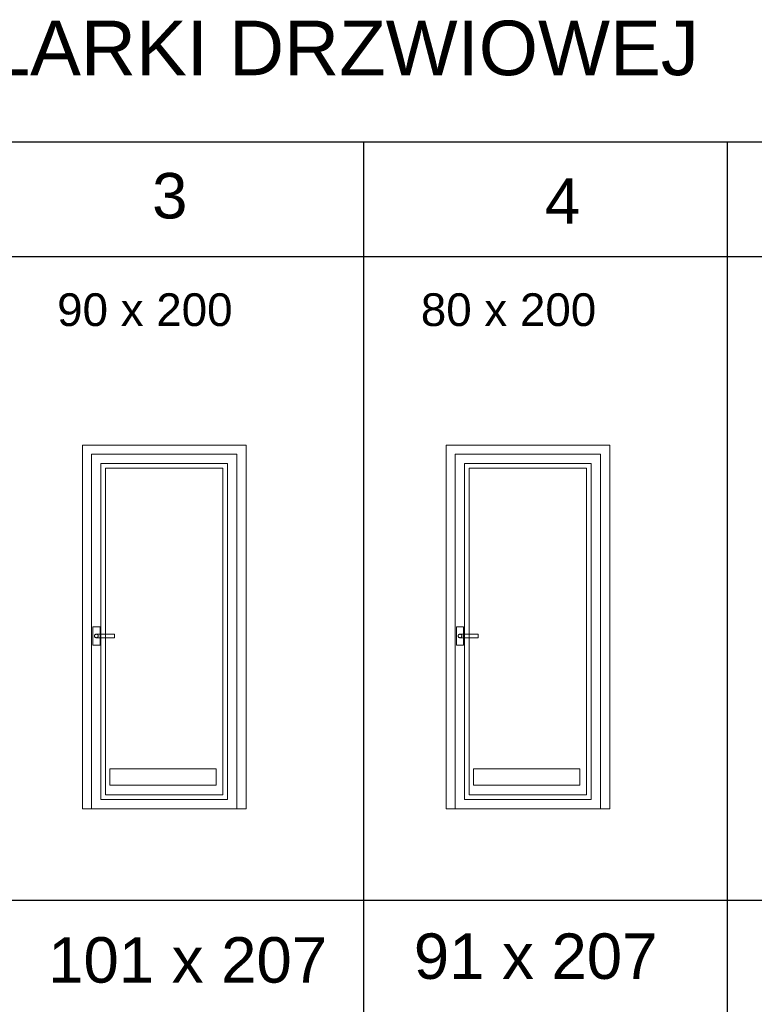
# Model space of a CAD drawing. Extents: x 4615668 to 9294084, y 5325188 to 10688993.
# Tile 485 of 656: x 4634407 to 4634811, y 5333406 to 5333948. Entities that reach past the tile are written whole.
import ezdxf

# ---------------------------------------------------------------- set-up
doc = ezdxf.new("R2010")
doc.units = 0
doc.header["$MEASUREMENT"] = 0
doc.layers.add('1k', color=7, linetype='Continuous', lineweight=30)
doc.layers.add('obrys', color=252, linetype='Continuous', lineweight=100)
doc.layers.add('OPIS', color=7, linetype='Continuous')
doc.styles.add('OZNACZ', font='arial.ttf', dxfattribs={"height": 25})

msp = doc.modelspace()

# ---------------------------------------------------------------- linework, layer by layer
at = {"layer": 'obrys', "lineweight": 15, "ltscale": 2}
for p, q in [((4634446.713, 5333708.547), (4634526.553, 5333708.547)), ((4634446.713, 5333708.547), (4634526.553, 5333708.547)), ((4634526.553, 5333708.547), (4634446.713, 5333708.547)), ((4634526.553, 5333708.547), (4634446.713, 5333708.547)), ((4634446.713, 5333513.627), (4634446.713, 5333708.547)), ((4634446.713, 5333513.627), (4634446.713, 5333708.547)), ((4634446.713, 5333708.547), (4634446.713, 5333513.627)), ((4634446.713, 5333708.547), (4634446.713, 5333513.627)), ((4634526.553, 5333708.547), (4634526.553, 5333513.627)), ((4634526.553, 5333708.547), (4634526.553, 5333513.627)), ((4634526.553, 5333513.627), (4634526.553, 5333708.547)), ((4634526.553, 5333513.627), (4634526.553, 5333708.547)), ((4634646.713, 5333708.547), (4634726.553, 5333708.547)), ((4634646.713, 5333708.547), (4634726.553, 5333708.547)), ((4634726.553, 5333708.547), (4634646.713, 5333708.547)), ((4634726.553, 5333708.547), (4634646.713, 5333708.547)), ((4634646.713, 5333513.627), (4634646.713, 5333708.547)), ((4634646.713, 5333513.627), (4634646.713, 5333708.547)), ((4634646.713, 5333708.547), (4634646.713, 5333513.627)), ((4634646.713, 5333708.547), (4634646.713, 5333513.627)), ((4634726.553, 5333708.547), (4634726.553, 5333513.627)), ((4634726.553, 5333708.547), (4634726.553, 5333513.627)), ((4634726.553, 5333513.627), (4634726.553, 5333708.547)), ((4634726.553, 5333513.627), (4634726.553, 5333708.547)), ((4634451.793, 5333703.467), (4634521.473, 5333703.467)), ((4634451.793, 5333703.467), (4634521.473, 5333703.467)), ((4634521.473, 5333703.467), (4634451.793, 5333703.467)), ((4634521.473, 5333703.467), (4634451.793, 5333703.467)), ((4634451.793, 5333518.707), (4634451.793, 5333703.467)), ((4634451.793, 5333518.707), (4634451.793, 5333703.467)), ((4634451.793, 5333703.467), (4634451.793, 5333518.707)), ((4634451.793, 5333703.467), (4634451.793, 5333518.707)), ((4634521.473, 5333703.467), (4634521.473, 5333518.707)), ((4634521.473, 5333703.467), (4634521.473, 5333518.707)), ((4634521.473, 5333518.707), (4634521.473, 5333703.467)), ((4634521.473, 5333518.707), (4634521.473, 5333703.467)), ((4634651.793, 5333703.467), (4634721.473, 5333703.467)), ((4634651.793, 5333703.467), (4634721.473, 5333703.467)), ((4634721.473, 5333703.467), (4634651.793, 5333703.467)), ((4634721.473, 5333703.467), (4634651.793, 5333703.467)), ((4634651.793, 5333518.707), (4634651.793, 5333703.467)), ((4634651.793, 5333518.707), (4634651.793, 5333703.467)), ((4634651.793, 5333703.467), (4634651.793, 5333518.707)), ((4634651.793, 5333703.467), (4634651.793, 5333518.707)), ((4634721.473, 5333703.467), (4634721.473, 5333518.707)), ((4634721.473, 5333703.467), (4634721.473, 5333518.707)), ((4634721.473, 5333518.707), (4634721.473, 5333703.467)), ((4634721.473, 5333518.707), (4634721.473, 5333703.467)), ((4634454.333, 5333700.927), (4634518.933, 5333700.927)), ((4634454.333, 5333700.927), (4634518.933, 5333700.927)), ((4634518.933, 5333700.927), (4634454.333, 5333700.927)), ((4634518.933, 5333700.927), (4634454.333, 5333700.927)), ((4634454.333, 5333521.247), (4634454.333, 5333700.927)), ((4634454.333, 5333521.247), (4634454.333, 5333700.927)), ((4634454.333, 5333700.927), (4634454.333, 5333521.247)), ((4634454.333, 5333700.927), (4634454.333, 5333521.247)), ((4634518.933, 5333700.927), (4634518.933, 5333521.247)), ((4634518.933, 5333700.927), (4634518.933, 5333521.247)), ((4634518.933, 5333521.247), (4634518.933, 5333700.927)), ((4634518.933, 5333521.247), (4634518.933, 5333700.927)), ((4634654.333, 5333700.927), (4634718.933, 5333700.927)), ((4634654.333, 5333700.927), (4634718.933, 5333700.927)), ((4634718.933, 5333700.927), (4634654.333, 5333700.927)), ((4634718.933, 5333700.927), (4634654.333, 5333700.927)), ((4634654.333, 5333521.247), (4634654.333, 5333700.927)), ((4634654.333, 5333521.247), (4634654.333, 5333700.927)), ((4634654.333, 5333700.927), (4634654.333, 5333521.247)), ((4634654.333, 5333700.927), (4634654.333, 5333521.247)), ((4634718.933, 5333700.927), (4634718.933, 5333521.247)), ((4634718.933, 5333700.927), (4634718.933, 5333521.247)), ((4634718.933, 5333521.247), (4634718.933, 5333700.927)), ((4634718.933, 5333521.247), (4634718.933, 5333700.927)), ((4634447.313, 5333603.627), (4634447.313, 5333613.627)), ((4634447.313, 5333603.627), (4634447.313, 5333613.627)), ((4634447.313, 5333603.627), (4634447.313, 5333613.627)), ((4634447.313, 5333603.627), (4634447.313, 5333613.627)), ((4634447.313, 5333613.627), (4634451.313, 5333613.627)), ((4634447.313, 5333613.627), (4634451.313, 5333613.627)), ((4634447.313, 5333613.627), (4634451.313, 5333613.627)), ((4634447.313, 5333613.627), (4634451.313, 5333613.627)), ((4634448.813, 5333609.493), (4634448.971, 5333609.567)), ((4634448.813, 5333609.493), (4634448.971, 5333609.567)), ((4634448.813, 5333609.493), (4634448.971, 5333609.567)), ((4634448.813, 5333609.493), (4634448.971, 5333609.567)), ((4634448.813, 5333609.493), (4634448.971, 5333609.567)), ((4634448.813, 5333609.493), (4634448.971, 5333609.567)), ((4634448.813, 5333609.493), (4634448.971, 5333609.567)), ((4634448.813, 5333609.493), (4634448.971, 5333609.567)), ((4634448.971, 5333609.567), (4634449.139, 5333609.612)), ((4634448.971, 5333609.567), (4634449.139, 5333609.612)), ((4634448.971, 5333609.567), (4634449.139, 5333609.612)), ((4634448.971, 5333609.567), (4634449.139, 5333609.612)), ((4634448.971, 5333609.567), (4634449.139, 5333609.612)), ((4634448.971, 5333609.567), (4634449.139, 5333609.612)), ((4634448.971, 5333609.567), (4634449.139, 5333609.612)), ((4634448.971, 5333609.567), (4634449.139, 5333609.612)), ((4634449.139, 5333609.612), (4634449.313, 5333609.627)), ((4634449.139, 5333609.612), (4634449.313, 5333609.627)), ((4634449.139, 5333609.612), (4634449.313, 5333609.627)), ((4634449.139, 5333609.612), (4634449.313, 5333609.627)), ((4634449.139, 5333609.612), (4634449.313, 5333609.627)), ((4634449.139, 5333609.612), (4634449.313, 5333609.627)), ((4634449.139, 5333609.612), (4634449.313, 5333609.627)), ((4634449.139, 5333609.612), (4634449.313, 5333609.627)), ((4634449.313, 5333609.627), (4634459.313, 5333609.527)), ((4634449.313, 5333609.627), (4634459.313, 5333609.527)), ((4634449.313, 5333609.627), (4634449.487, 5333609.612)), ((4634449.313, 5333609.627), (4634449.487, 5333609.612)), ((4634449.313, 5333609.627), (4634459.313, 5333609.627)), ((4634449.313, 5333609.627), (4634459.313, 5333609.627)), ((4634449.313, 5333609.627), (4634449.487, 5333609.612)), ((4634449.313, 5333609.627), (4634449.487, 5333609.612)), ((4634449.487, 5333609.612), (4634449.655, 5333609.567)), ((4634449.487, 5333609.612), (4634449.655, 5333609.567)), ((4634449.487, 5333609.612), (4634449.655, 5333609.567)), ((4634449.487, 5333609.612), (4634449.655, 5333609.567)), ((4634449.655, 5333609.567), (4634449.813, 5333609.493)), ((4634449.655, 5333609.567), (4634449.813, 5333609.493)), ((4634449.655, 5333609.567), (4634449.813, 5333609.493)), ((4634449.655, 5333609.567), (4634449.813, 5333609.493)), ((4634451.313, 5333613.627), (4634451.313, 5333603.627)), ((4634451.313, 5333613.627), (4634451.313, 5333603.627)), ((4634451.313, 5333613.627), (4634451.313, 5333603.627)), ((4634451.313, 5333613.627), (4634451.313, 5333603.627)), ((4634459.313, 5333609.627), (4634459.313, 5333607.527)), ((4634459.313, 5333609.627), (4634459.313, 5333607.527)), ((4634459.313, 5333609.527), (4634459.313, 5333607.727)), ((4634459.313, 5333609.527), (4634459.313, 5333607.727)), ((4634647.313, 5333603.627), (4634647.313, 5333613.627)), ((4634647.313, 5333603.627), (4634647.313, 5333613.627)), ((4634647.313, 5333603.627), (4634647.313, 5333613.627)), ((4634647.313, 5333603.627), (4634647.313, 5333613.627)), ((4634647.313, 5333613.627), (4634651.313, 5333613.627)), ((4634647.313, 5333613.627), (4634651.313, 5333613.627)), ((4634647.313, 5333613.627), (4634651.313, 5333613.627)), ((4634647.313, 5333613.627), (4634651.313, 5333613.627)), ((4634648.813, 5333609.493), (4634648.971, 5333609.567)), ((4634648.813, 5333609.493), (4634648.971, 5333609.567)), ((4634648.813, 5333609.493), (4634648.971, 5333609.567)), ((4634648.813, 5333609.493), (4634648.971, 5333609.567)), ((4634648.813, 5333609.493), (4634648.971, 5333609.567)), ((4634648.813, 5333609.493), (4634648.971, 5333609.567)), ((4634648.813, 5333609.493), (4634648.971, 5333609.567)), ((4634648.813, 5333609.493), (4634648.971, 5333609.567)), ((4634648.971, 5333609.567), (4634649.139, 5333609.612)), ((4634648.971, 5333609.567), (4634649.139, 5333609.612)), ((4634648.971, 5333609.567), (4634649.139, 5333609.612)), ((4634648.971, 5333609.567), (4634649.139, 5333609.612)), ((4634648.971, 5333609.567), (4634649.139, 5333609.612)), ((4634648.971, 5333609.567), (4634649.139, 5333609.612)), ((4634648.971, 5333609.567), (4634649.139, 5333609.612)), ((4634648.971, 5333609.567), (4634649.139, 5333609.612)), ((4634649.139, 5333609.612), (4634649.313, 5333609.627)), ((4634649.139, 5333609.612), (4634649.313, 5333609.627)), ((4634649.139, 5333609.612), (4634649.313, 5333609.627)), ((4634649.139, 5333609.612), (4634649.313, 5333609.627)), ((4634649.139, 5333609.612), (4634649.313, 5333609.627)), ((4634649.139, 5333609.612), (4634649.313, 5333609.627)), ((4634649.139, 5333609.612), (4634649.313, 5333609.627)), ((4634649.139, 5333609.612), (4634649.313, 5333609.627)), ((4634649.313, 5333609.627), (4634659.313, 5333609.527)), ((4634649.313, 5333609.627), (4634659.313, 5333609.527)), ((4634649.313, 5333609.627), (4634649.487, 5333609.612)), ((4634649.313, 5333609.627), (4634649.487, 5333609.612)), ((4634649.313, 5333609.627), (4634659.313, 5333609.627)), ((4634649.313, 5333609.627), (4634659.313, 5333609.627)), ((4634649.313, 5333609.627), (4634649.487, 5333609.612)), ((4634649.313, 5333609.627), (4634649.487, 5333609.612)), ((4634649.487, 5333609.612), (4634649.655, 5333609.567)), ((4634649.487, 5333609.612), (4634649.655, 5333609.567)), ((4634649.487, 5333609.612), (4634649.655, 5333609.567)), ((4634649.487, 5333609.612), (4634649.655, 5333609.567)), ((4634649.655, 5333609.567), (4634649.813, 5333609.493)), ((4634649.655, 5333609.567), (4634649.813, 5333609.493)), ((4634649.655, 5333609.567), (4634649.813, 5333609.493)), ((4634649.655, 5333609.567), (4634649.813, 5333609.493)), ((4634651.313, 5333613.627), (4634651.313, 5333603.627)), ((4634651.313, 5333613.627), (4634651.313, 5333603.627)), ((4634651.313, 5333613.627), (4634651.313, 5333603.627)), ((4634651.313, 5333613.627), (4634651.313, 5333603.627)), ((4634659.313, 5333609.627), (4634659.313, 5333607.527)), ((4634659.313, 5333609.627), (4634659.313, 5333607.527)), ((4634659.313, 5333609.527), (4634659.313, 5333607.727)), ((4634659.313, 5333609.527), (4634659.313, 5333607.727)), ((4634448.313, 5333608.627), (4634448.328, 5333608.801)), ((4634448.313, 5333608.627), (4634448.328, 5333608.801)), ((4634448.313, 5333608.627), (4634448.328, 5333608.801)), ((4634448.313, 5333608.627), (4634448.328, 5333608.801)), ((4634448.313, 5333608.627), (4634448.328, 5333608.801)), ((4634448.313, 5333608.627), (4634448.328, 5333608.801)), ((4634448.313, 5333608.627), (4634448.328, 5333608.801)), ((4634448.313, 5333608.627), (4634448.328, 5333608.801)), ((4634448.328, 5333608.454), (4634448.313, 5333608.627)), ((4634448.328, 5333608.454), (4634448.313, 5333608.627)), ((4634448.328, 5333608.454), (4634448.313, 5333608.627)), ((4634448.328, 5333608.454), (4634448.313, 5333608.627)), ((4634448.328, 5333608.454), (4634448.313, 5333608.627)), ((4634448.328, 5333608.454), (4634448.313, 5333608.627)), ((4634448.328, 5333608.454), (4634448.313, 5333608.627)), ((4634448.328, 5333608.801), (4634448.373, 5333608.969)), ((4634448.328, 5333608.801), (4634448.373, 5333608.969)), ((4634448.328, 5333608.801), (4634448.373, 5333608.969)), ((4634448.328, 5333608.801), (4634448.373, 5333608.969)), ((4634448.328, 5333608.801), (4634448.373, 5333608.969)), ((4634448.328, 5333608.801), (4634448.373, 5333608.969)), ((4634448.328, 5333608.801), (4634448.373, 5333608.969)), ((4634448.328, 5333608.801), (4634448.373, 5333608.969)), ((4634448.373, 5333608.285), (4634448.328, 5333608.454)), ((4634448.373, 5333608.285), (4634448.328, 5333608.454)), ((4634448.373, 5333608.285), (4634448.328, 5333608.454)), ((4634448.373, 5333608.285), (4634448.328, 5333608.454)), ((4634448.373, 5333608.285), (4634448.328, 5333608.454)), ((4634448.373, 5333608.285), (4634448.328, 5333608.454)), ((4634448.373, 5333608.285), (4634448.328, 5333608.454)), ((4634448.373, 5333608.285), (4634448.328, 5333608.454)), ((4634448.373, 5333608.969), (4634448.447, 5333609.127)), ((4634448.373, 5333608.969), (4634448.447, 5333609.127)), ((4634448.373, 5333608.969), (4634448.447, 5333609.127)), ((4634448.373, 5333608.969), (4634448.447, 5333609.127)), ((4634448.373, 5333608.969), (4634448.447, 5333609.127)), ((4634448.373, 5333608.969), (4634448.447, 5333609.127)), ((4634448.373, 5333608.969), (4634448.447, 5333609.127)), ((4634448.373, 5333608.969), (4634448.447, 5333609.127)), ((4634448.447, 5333608.127), (4634448.373, 5333608.285)), ((4634448.447, 5333608.127), (4634448.373, 5333608.285)), ((4634448.447, 5333608.127), (4634448.373, 5333608.285)), ((4634448.447, 5333608.127), (4634448.373, 5333608.285)), ((4634448.447, 5333608.127), (4634448.373, 5333608.285)), ((4634448.447, 5333608.127), (4634448.373, 5333608.285)), ((4634448.447, 5333608.127), (4634448.373, 5333608.285)), ((4634448.447, 5333608.127), (4634448.373, 5333608.285)), ((4634448.447, 5333609.127), (4634448.547, 5333609.27)), ((4634448.447, 5333609.127), (4634448.547, 5333609.27)), ((4634448.447, 5333609.127), (4634448.547, 5333609.27)), ((4634448.447, 5333609.127), (4634448.547, 5333609.27)), ((4634448.447, 5333609.127), (4634448.547, 5333609.27)), ((4634448.447, 5333609.127), (4634448.547, 5333609.27)), ((4634448.447, 5333609.127), (4634448.547, 5333609.27)), ((4634448.447, 5333609.127), (4634448.547, 5333609.27)), ((4634448.547, 5333607.985), (4634448.447, 5333608.127)), ((4634448.547, 5333607.985), (4634448.447, 5333608.127)), ((4634448.547, 5333607.985), (4634448.447, 5333608.127)), ((4634448.547, 5333607.985), (4634448.447, 5333608.127)), ((4634448.547, 5333607.985), (4634448.447, 5333608.127)), ((4634448.547, 5333607.985), (4634448.447, 5333608.127)), ((4634448.547, 5333607.985), (4634448.447, 5333608.127)), ((4634448.547, 5333607.985), (4634448.447, 5333608.127)), ((4634448.547, 5333609.27), (4634448.67, 5333609.393)), ((4634448.547, 5333609.27), (4634448.67, 5333609.393)), ((4634448.547, 5333609.27), (4634448.67, 5333609.393)), ((4634448.547, 5333609.27), (4634448.67, 5333609.393)), ((4634448.547, 5333609.27), (4634448.67, 5333609.393)), ((4634448.547, 5333609.27), (4634448.67, 5333609.393)), ((4634448.547, 5333609.27), (4634448.67, 5333609.393)), ((4634448.547, 5333609.27), (4634448.67, 5333609.393)), ((4634448.67, 5333607.861), (4634448.547, 5333607.985)), ((4634448.67, 5333607.861), (4634448.547, 5333607.985)), ((4634448.67, 5333607.861), (4634448.547, 5333607.985)), ((4634448.67, 5333607.861), (4634448.547, 5333607.985)), ((4634448.67, 5333607.861), (4634448.547, 5333607.985)), ((4634448.67, 5333607.861), (4634448.547, 5333607.985)), ((4634448.67, 5333607.861), (4634448.547, 5333607.985)), ((4634448.67, 5333607.861), (4634448.547, 5333607.985)), ((4634448.67, 5333609.393), (4634448.813, 5333609.493)), ((4634448.67, 5333609.393), (4634448.813, 5333609.493)), ((4634448.67, 5333609.393), (4634448.813, 5333609.493)), ((4634448.67, 5333609.393), (4634448.813, 5333609.493)), ((4634448.67, 5333609.393), (4634448.813, 5333609.493)), ((4634448.67, 5333609.393), (4634448.813, 5333609.493)), ((4634448.67, 5333609.393), (4634448.813, 5333609.493)), ((4634448.67, 5333609.393), (4634448.813, 5333609.493)), ((4634448.813, 5333607.761), (4634448.67, 5333607.861)), ((4634448.813, 5333607.761), (4634448.67, 5333607.861)), ((4634448.813, 5333607.761), (4634448.67, 5333607.861)), ((4634448.813, 5333607.761), (4634448.67, 5333607.861)), ((4634448.813, 5333607.761), (4634448.67, 5333607.861)), ((4634448.813, 5333607.761), (4634448.67, 5333607.861)), ((4634448.813, 5333607.761), (4634448.67, 5333607.861)), ((4634448.813, 5333607.761), (4634448.67, 5333607.861)), ((4634448.971, 5333607.688), (4634448.813, 5333607.761)), ((4634448.971, 5333607.688), (4634448.813, 5333607.761)), ((4634448.971, 5333607.688), (4634448.813, 5333607.761)), ((4634448.971, 5333607.688), (4634448.813, 5333607.761)), ((4634448.971, 5333607.688), (4634448.813, 5333607.761)), ((4634448.971, 5333607.688), (4634448.813, 5333607.761)), ((4634448.971, 5333607.688), (4634448.813, 5333607.761)), ((4634448.971, 5333607.688), (4634448.813, 5333607.761)), ((4634449.139, 5333607.643), (4634448.971, 5333607.688)), ((4634449.139, 5333607.643), (4634448.971, 5333607.688)), ((4634449.139, 5333607.643), (4634448.971, 5333607.688)), ((4634449.139, 5333607.643), (4634448.971, 5333607.688)), ((4634449.139, 5333607.643), (4634448.971, 5333607.688)), ((4634449.139, 5333607.643), (4634448.971, 5333607.688)), ((4634449.139, 5333607.643), (4634448.971, 5333607.688)), ((4634449.139, 5333607.643), (4634448.971, 5333607.688)), ((4634449.313, 5333607.627), (4634449.139, 5333607.643)), ((4634449.313, 5333607.627), (4634449.139, 5333607.643)), ((4634449.313, 5333607.627), (4634449.139, 5333607.643)), ((4634449.313, 5333607.627), (4634449.139, 5333607.643)), ((4634449.313, 5333607.627), (4634449.139, 5333607.643)), ((4634449.313, 5333607.627), (4634449.139, 5333607.643)), ((4634449.313, 5333607.627), (4634449.139, 5333607.643)), ((4634449.313, 5333607.627), (4634449.139, 5333607.643)), ((4634459.313, 5333607.727), (4634449.313, 5333607.627)), ((4634459.313, 5333607.727), (4634449.313, 5333607.627)), ((4634449.487, 5333607.643), (4634449.313, 5333607.627)), ((4634449.487, 5333607.643), (4634449.313, 5333607.627)), ((4634449.487, 5333607.643), (4634449.313, 5333607.627)), ((4634449.487, 5333607.643), (4634449.313, 5333607.627)), ((4634459.313, 5333607.527), (4634449.313, 5333607.627)), ((4634459.313, 5333607.527), (4634449.313, 5333607.627)), ((4634449.655, 5333607.688), (4634449.487, 5333607.643)), ((4634449.655, 5333607.688), (4634449.487, 5333607.643)), ((4634449.655, 5333607.688), (4634449.487, 5333607.643)), ((4634449.655, 5333607.688), (4634449.487, 5333607.643)), ((4634449.813, 5333607.761), (4634449.655, 5333607.688)), ((4634449.813, 5333607.761), (4634449.655, 5333607.688)), ((4634449.813, 5333607.761), (4634449.655, 5333607.688)), ((4634449.813, 5333607.761), (4634449.655, 5333607.688)), ((4634449.813, 5333609.493), (4634449.956, 5333609.393)), ((4634449.813, 5333609.493), (4634449.956, 5333609.393)), ((4634449.813, 5333609.493), (4634449.956, 5333609.393)), ((4634449.813, 5333609.493), (4634449.956, 5333609.393)), ((4634449.956, 5333607.861), (4634449.813, 5333607.761)), ((4634449.956, 5333607.861), (4634449.813, 5333607.761)), ((4634449.956, 5333607.861), (4634449.813, 5333607.761)), ((4634449.956, 5333607.861), (4634449.813, 5333607.761)), ((4634449.956, 5333609.393), (4634450.079, 5333609.27)), ((4634449.956, 5333609.393), (4634450.079, 5333609.27)), ((4634449.956, 5333609.393), (4634450.079, 5333609.27)), ((4634449.956, 5333609.393), (4634450.079, 5333609.27)), ((4634450.079, 5333607.985), (4634449.956, 5333607.861)), ((4634450.079, 5333607.985), (4634449.956, 5333607.861)), ((4634450.079, 5333607.985), (4634449.956, 5333607.861)), ((4634450.079, 5333607.985), (4634449.956, 5333607.861)), ((4634450.079, 5333609.27), (4634450.179, 5333609.127)), ((4634450.079, 5333609.27), (4634450.179, 5333609.127)), ((4634450.079, 5333609.27), (4634450.179, 5333609.127)), ((4634450.079, 5333609.27), (4634450.179, 5333609.127)), ((4634450.179, 5333608.127), (4634450.079, 5333607.985)), ((4634450.179, 5333608.127), (4634450.079, 5333607.985)), ((4634450.179, 5333608.127), (4634450.079, 5333607.985)), ((4634450.179, 5333608.127), (4634450.079, 5333607.985)), ((4634450.179, 5333609.127), (4634450.253, 5333608.969)), ((4634450.179, 5333609.127), (4634450.253, 5333608.969)), ((4634450.179, 5333609.127), (4634450.253, 5333608.969)), ((4634450.179, 5333609.127), (4634450.253, 5333608.969)), ((4634450.253, 5333608.285), (4634450.179, 5333608.127)), ((4634450.253, 5333608.285), (4634450.179, 5333608.127)), ((4634450.253, 5333608.285), (4634450.179, 5333608.127)), ((4634450.253, 5333608.285), (4634450.179, 5333608.127)), ((4634450.253, 5333608.969), (4634450.298, 5333608.801)), ((4634450.253, 5333608.969), (4634450.298, 5333608.801)), ((4634450.253, 5333608.969), (4634450.298, 5333608.801)), ((4634450.253, 5333608.969), (4634450.298, 5333608.801)), ((4634450.298, 5333608.454), (4634450.253, 5333608.285)), ((4634450.298, 5333608.454), (4634450.253, 5333608.285)), ((4634450.298, 5333608.454), (4634450.253, 5333608.285)), ((4634450.298, 5333608.454), (4634450.253, 5333608.285)), ((4634450.298, 5333608.801), (4634450.313, 5333608.627)), ((4634450.298, 5333608.801), (4634450.313, 5333608.627)), ((4634450.298, 5333608.801), (4634450.313, 5333608.627)), ((4634450.298, 5333608.801), (4634450.313, 5333608.627)), ((4634450.313, 5333608.627), (4634450.298, 5333608.454)), ((4634450.313, 5333608.627), (4634450.298, 5333608.454)), ((4634450.313, 5333608.627), (4634450.298, 5333608.454)), ((4634450.313, 5333608.627), (4634450.298, 5333608.454)), ((4634648.313, 5333608.627), (4634648.328, 5333608.801)), ((4634648.313, 5333608.627), (4634648.328, 5333608.801)), ((4634648.313, 5333608.627), (4634648.328, 5333608.801)), ((4634648.313, 5333608.627), (4634648.328, 5333608.801)), ((4634648.313, 5333608.627), (4634648.328, 5333608.801)), ((4634648.313, 5333608.627), (4634648.328, 5333608.801)), ((4634648.313, 5333608.627), (4634648.328, 5333608.801)), ((4634648.313, 5333608.627), (4634648.328, 5333608.801)), ((4634648.328, 5333608.454), (4634648.313, 5333608.627)), ((4634648.328, 5333608.454), (4634648.313, 5333608.627)), ((4634648.328, 5333608.454), (4634648.313, 5333608.627)), ((4634648.328, 5333608.454), (4634648.313, 5333608.627)), ((4634648.328, 5333608.454), (4634648.313, 5333608.627)), ((4634648.328, 5333608.454), (4634648.313, 5333608.627)), ((4634648.328, 5333608.454), (4634648.313, 5333608.627)), ((4634648.328, 5333608.801), (4634648.373, 5333608.969)), ((4634648.328, 5333608.801), (4634648.373, 5333608.969)), ((4634648.328, 5333608.801), (4634648.373, 5333608.969)), ((4634648.328, 5333608.801), (4634648.373, 5333608.969)), ((4634648.328, 5333608.801), (4634648.373, 5333608.969)), ((4634648.328, 5333608.801), (4634648.373, 5333608.969)), ((4634648.328, 5333608.801), (4634648.373, 5333608.969)), ((4634648.328, 5333608.801), (4634648.373, 5333608.969)), ((4634648.373, 5333608.285), (4634648.328, 5333608.454)), ((4634648.373, 5333608.285), (4634648.328, 5333608.454)), ((4634648.373, 5333608.285), (4634648.328, 5333608.454)), ((4634648.373, 5333608.285), (4634648.328, 5333608.454)), ((4634648.373, 5333608.285), (4634648.328, 5333608.454)), ((4634648.373, 5333608.285), (4634648.328, 5333608.454)), ((4634648.373, 5333608.285), (4634648.328, 5333608.454)), ((4634648.373, 5333608.285), (4634648.328, 5333608.454)), ((4634648.373, 5333608.969), (4634648.447, 5333609.127)), ((4634648.373, 5333608.969), (4634648.447, 5333609.127)), ((4634648.373, 5333608.969), (4634648.447, 5333609.127)), ((4634648.373, 5333608.969), (4634648.447, 5333609.127)), ((4634648.373, 5333608.969), (4634648.447, 5333609.127)), ((4634648.373, 5333608.969), (4634648.447, 5333609.127)), ((4634648.373, 5333608.969), (4634648.447, 5333609.127)), ((4634648.373, 5333608.969), (4634648.447, 5333609.127)), ((4634648.447, 5333608.127), (4634648.373, 5333608.285)), ((4634648.447, 5333608.127), (4634648.373, 5333608.285)), ((4634648.447, 5333608.127), (4634648.373, 5333608.285)), ((4634648.447, 5333608.127), (4634648.373, 5333608.285)), ((4634648.447, 5333608.127), (4634648.373, 5333608.285)), ((4634648.447, 5333608.127), (4634648.373, 5333608.285)), ((4634648.447, 5333608.127), (4634648.373, 5333608.285)), ((4634648.447, 5333608.127), (4634648.373, 5333608.285)), ((4634648.447, 5333609.127), (4634648.547, 5333609.27)), ((4634648.447, 5333609.127), (4634648.547, 5333609.27)), ((4634648.447, 5333609.127), (4634648.547, 5333609.27)), ((4634648.447, 5333609.127), (4634648.547, 5333609.27)), ((4634648.447, 5333609.127), (4634648.547, 5333609.27)), ((4634648.447, 5333609.127), (4634648.547, 5333609.27)), ((4634648.447, 5333609.127), (4634648.547, 5333609.27)), ((4634648.447, 5333609.127), (4634648.547, 5333609.27)), ((4634648.547, 5333607.985), (4634648.447, 5333608.127)), ((4634648.547, 5333607.985), (4634648.447, 5333608.127)), ((4634648.547, 5333607.985), (4634648.447, 5333608.127)), ((4634648.547, 5333607.985), (4634648.447, 5333608.127)), ((4634648.547, 5333607.985), (4634648.447, 5333608.127)), ((4634648.547, 5333607.985), (4634648.447, 5333608.127)), ((4634648.547, 5333607.985), (4634648.447, 5333608.127)), ((4634648.547, 5333607.985), (4634648.447, 5333608.127)), ((4634648.547, 5333609.27), (4634648.67, 5333609.393)), ((4634648.547, 5333609.27), (4634648.67, 5333609.393)), ((4634648.547, 5333609.27), (4634648.67, 5333609.393)), ((4634648.547, 5333609.27), (4634648.67, 5333609.393)), ((4634648.547, 5333609.27), (4634648.67, 5333609.393)), ((4634648.547, 5333609.27), (4634648.67, 5333609.393)), ((4634648.547, 5333609.27), (4634648.67, 5333609.393)), ((4634648.547, 5333609.27), (4634648.67, 5333609.393)), ((4634648.67, 5333607.861), (4634648.547, 5333607.985)), ((4634648.67, 5333607.861), (4634648.547, 5333607.985)), ((4634648.67, 5333607.861), (4634648.547, 5333607.985)), ((4634648.67, 5333607.861), (4634648.547, 5333607.985)), ((4634648.67, 5333607.861), (4634648.547, 5333607.985)), ((4634648.67, 5333607.861), (4634648.547, 5333607.985)), ((4634648.67, 5333607.861), (4634648.547, 5333607.985)), ((4634648.67, 5333607.861), (4634648.547, 5333607.985)), ((4634648.67, 5333609.393), (4634648.813, 5333609.493)), ((4634648.67, 5333609.393), (4634648.813, 5333609.493)), ((4634648.67, 5333609.393), (4634648.813, 5333609.493)), ((4634648.67, 5333609.393), (4634648.813, 5333609.493)), ((4634648.67, 5333609.393), (4634648.813, 5333609.493)), ((4634648.67, 5333609.393), (4634648.813, 5333609.493)), ((4634648.67, 5333609.393), (4634648.813, 5333609.493)), ((4634648.67, 5333609.393), (4634648.813, 5333609.493)), ((4634648.813, 5333607.761), (4634648.67, 5333607.861)), ((4634648.813, 5333607.761), (4634648.67, 5333607.861)), ((4634648.813, 5333607.761), (4634648.67, 5333607.861)), ((4634648.813, 5333607.761), (4634648.67, 5333607.861)), ((4634648.813, 5333607.761), (4634648.67, 5333607.861)), ((4634648.813, 5333607.761), (4634648.67, 5333607.861)), ((4634648.813, 5333607.761), (4634648.67, 5333607.861)), ((4634648.813, 5333607.761), (4634648.67, 5333607.861)), ((4634648.971, 5333607.688), (4634648.813, 5333607.761)), ((4634648.971, 5333607.688), (4634648.813, 5333607.761)), ((4634648.971, 5333607.688), (4634648.813, 5333607.761)), ((4634648.971, 5333607.688), (4634648.813, 5333607.761)), ((4634648.971, 5333607.688), (4634648.813, 5333607.761)), ((4634648.971, 5333607.688), (4634648.813, 5333607.761)), ((4634648.971, 5333607.688), (4634648.813, 5333607.761)), ((4634648.971, 5333607.688), (4634648.813, 5333607.761)), ((4634649.139, 5333607.643), (4634648.971, 5333607.688)), ((4634649.139, 5333607.643), (4634648.971, 5333607.688)), ((4634649.139, 5333607.643), (4634648.971, 5333607.688)), ((4634649.139, 5333607.643), (4634648.971, 5333607.688)), ((4634649.139, 5333607.643), (4634648.971, 5333607.688)), ((4634649.139, 5333607.643), (4634648.971, 5333607.688)), ((4634649.139, 5333607.643), (4634648.971, 5333607.688)), ((4634649.139, 5333607.643), (4634648.971, 5333607.688)), ((4634649.313, 5333607.627), (4634649.139, 5333607.643)), ((4634649.313, 5333607.627), (4634649.139, 5333607.643)), ((4634649.313, 5333607.627), (4634649.139, 5333607.643)), ((4634649.313, 5333607.627), (4634649.139, 5333607.643)), ((4634649.313, 5333607.627), (4634649.139, 5333607.643)), ((4634649.313, 5333607.627), (4634649.139, 5333607.643)), ((4634649.313, 5333607.627), (4634649.139, 5333607.643)), ((4634649.313, 5333607.627), (4634649.139, 5333607.643)), ((4634659.313, 5333607.727), (4634649.313, 5333607.627)), ((4634659.313, 5333607.727), (4634649.313, 5333607.627)), ((4634649.487, 5333607.643), (4634649.313, 5333607.627)), ((4634649.487, 5333607.643), (4634649.313, 5333607.627)), ((4634649.487, 5333607.643), (4634649.313, 5333607.627)), ((4634649.487, 5333607.643), (4634649.313, 5333607.627)), ((4634659.313, 5333607.527), (4634649.313, 5333607.627)), ((4634659.313, 5333607.527), (4634649.313, 5333607.627)), ((4634649.655, 5333607.688), (4634649.487, 5333607.643)), ((4634649.655, 5333607.688), (4634649.487, 5333607.643)), ((4634649.655, 5333607.688), (4634649.487, 5333607.643)), ((4634649.655, 5333607.688), (4634649.487, 5333607.643)), ((4634649.813, 5333607.761), (4634649.655, 5333607.688)), ((4634649.813, 5333607.761), (4634649.655, 5333607.688)), ((4634649.813, 5333607.761), (4634649.655, 5333607.688)), ((4634649.813, 5333607.761), (4634649.655, 5333607.688)), ((4634649.813, 5333609.493), (4634649.956, 5333609.393)), ((4634649.813, 5333609.493), (4634649.956, 5333609.393)), ((4634649.813, 5333609.493), (4634649.956, 5333609.393)), ((4634649.813, 5333609.493), (4634649.956, 5333609.393)), ((4634649.956, 5333607.861), (4634649.813, 5333607.761)), ((4634649.956, 5333607.861), (4634649.813, 5333607.761)), ((4634649.956, 5333607.861), (4634649.813, 5333607.761)), ((4634649.956, 5333607.861), (4634649.813, 5333607.761)), ((4634649.956, 5333609.393), (4634650.079, 5333609.27)), ((4634649.956, 5333609.393), (4634650.079, 5333609.27)), ((4634649.956, 5333609.393), (4634650.079, 5333609.27)), ((4634649.956, 5333609.393), (4634650.079, 5333609.27)), ((4634650.079, 5333607.985), (4634649.956, 5333607.861)), ((4634650.079, 5333607.985), (4634649.956, 5333607.861)), ((4634650.079, 5333607.985), (4634649.956, 5333607.861)), ((4634650.079, 5333607.985), (4634649.956, 5333607.861)), ((4634650.079, 5333609.27), (4634650.179, 5333609.127)), ((4634650.079, 5333609.27), (4634650.179, 5333609.127)), ((4634650.079, 5333609.27), (4634650.179, 5333609.127)), ((4634650.079, 5333609.27), (4634650.179, 5333609.127)), ((4634650.179, 5333608.127), (4634650.079, 5333607.985)), ((4634650.179, 5333608.127), (4634650.079, 5333607.985)), ((4634650.179, 5333608.127), (4634650.079, 5333607.985)), ((4634650.179, 5333608.127), (4634650.079, 5333607.985)), ((4634650.179, 5333609.127), (4634650.253, 5333608.969)), ((4634650.179, 5333609.127), (4634650.253, 5333608.969)), ((4634650.179, 5333609.127), (4634650.253, 5333608.969)), ((4634650.179, 5333609.127), (4634650.253, 5333608.969)), ((4634650.253, 5333608.285), (4634650.179, 5333608.127)), ((4634650.253, 5333608.285), (4634650.179, 5333608.127)), ((4634650.253, 5333608.285), (4634650.179, 5333608.127)), ((4634650.253, 5333608.285), (4634650.179, 5333608.127)), ((4634650.253, 5333608.969), (4634650.298, 5333608.801)), ((4634650.253, 5333608.969), (4634650.298, 5333608.801)), ((4634650.253, 5333608.969), (4634650.298, 5333608.801)), ((4634650.253, 5333608.969), (4634650.298, 5333608.801)), ((4634650.298, 5333608.454), (4634650.253, 5333608.285)), ((4634650.298, 5333608.454), (4634650.253, 5333608.285)), ((4634650.298, 5333608.454), (4634650.253, 5333608.285)), ((4634650.298, 5333608.454), (4634650.253, 5333608.285)), ((4634650.298, 5333608.801), (4634650.313, 5333608.627)), ((4634650.298, 5333608.801), (4634650.313, 5333608.627)), ((4634650.298, 5333608.801), (4634650.313, 5333608.627)), ((4634650.298, 5333608.801), (4634650.313, 5333608.627)), ((4634650.313, 5333608.627), (4634650.298, 5333608.454)), ((4634650.313, 5333608.627), (4634650.298, 5333608.454)), ((4634650.313, 5333608.627), (4634650.298, 5333608.454)), ((4634650.313, 5333608.627), (4634650.298, 5333608.454)), ((4634451.313, 5333603.627), (4634447.313, 5333603.627)), ((4634451.313, 5333603.627), (4634447.313, 5333603.627)), ((4634451.313, 5333603.627), (4634447.313, 5333603.627)), ((4634451.313, 5333603.627), (4634447.313, 5333603.627)), ((4634651.313, 5333603.627), (4634647.313, 5333603.627)), ((4634651.313, 5333603.627), (4634647.313, 5333603.627)), ((4634651.313, 5333603.627), (4634647.313, 5333603.627)), ((4634651.313, 5333603.627), (4634647.313, 5333603.627)), ((4634521.473, 5333518.707), (4634451.793, 5333518.707)), ((4634521.473, 5333518.707), (4634451.793, 5333518.707)), ((4634451.793, 5333518.707), (4634521.473, 5333518.707)), ((4634451.793, 5333518.707), (4634521.473, 5333518.707)), ((4634518.933, 5333521.247), (4634454.333, 5333521.247)), ((4634518.933, 5333521.247), (4634454.333, 5333521.247)), ((4634454.333, 5333521.247), (4634518.933, 5333521.247)), ((4634454.333, 5333521.247), (4634518.933, 5333521.247)), ((4634721.473, 5333518.707), (4634651.793, 5333518.707)), ((4634721.473, 5333518.707), (4634651.793, 5333518.707)), ((4634651.793, 5333518.707), (4634721.473, 5333518.707)), ((4634651.793, 5333518.707), (4634721.473, 5333518.707)), ((4634718.933, 5333521.247), (4634654.333, 5333521.247)), ((4634718.933, 5333521.247), (4634654.333, 5333521.247)), ((4634654.333, 5333521.247), (4634718.933, 5333521.247)), ((4634654.333, 5333521.247), (4634718.933, 5333521.247))]:
    msp.add_line(p, q, dxfattribs=at)
for points in [[(4634441.633, 5333513.627), (4634531.633, 5333513.627), (4634531.633, 5333713.627), (4634441.633, 5333713.627)], [(4634641.633, 5333513.627), (4634731.633, 5333513.627), (4634731.633, 5333713.627), (4634641.633, 5333713.627)], [(4634456.692, 5333535.471), (4634515.153, 5333535.471), (4634515.153, 5333526.485), (4634456.692, 5333526.485)], [(4634656.692, 5333535.471), (4634715.153, 5333535.471), (4634715.153, 5333526.485), (4634656.692, 5333526.485)]]:
    msp.add_lwpolyline(points, close=True, dxfattribs=at)
at = {"layer": 'OPIS'}
for p, q in [((4633597.282, 5333880.347), (4635796.495, 5333880.347)), ((4634596.495, 5332987.07), (4634596.495, 5333880.347)), ((4634796.495, 5332987.07), (4634796.495, 5333880.347)), ((4633597.282, 5333817.347), (4635796.495, 5333817.347)), ((4633597.282, 5333463.384), (4635796.495, 5333463.384))]:
    msp.add_line(p, q, dxfattribs=at)

# ---------------------------------------------------------------- texts
at = {"layer": '1k', "style": 'OZNACZ'}
msp.add_text('ZESTAWIENIE STOLARKI DRZWIOWEJ', height=30, dxfattribs=at).set_placement((4634007.726, 5333917.015))
at = {"layer": 'OPIS', "style": 'OZNACZ'}
for s, p in [('3', (4634479.973, 5333838.24)), ('4', (4634695.993, 5333835.292)), ('101 x 207', (4634422.814, 5333417.966)), ('91 x 207', (4634623.899, 5333420.028))]:
    msp.add_text(s, height=25, dxfattribs=at).set_placement(p)
at = {"layer": 'OPIS', "char_height": 18, "width": 185.76483, "attachment_point": 1, "style": 'OZNACZ'}
for s, insert in [('{\\fArial|b0|i0|c238|p34;\\C0;90 x 200}', (4634427.752, 5333797.071)), ('{\\fArial|b0|i0|c238|p34;\\C0;80 x 200}', (4634627.752, 5333797.071))]:
    msp.add_mtext(s, dxfattribs=dict(at, insert=insert))

doc.saveas('drawing.dxf')
